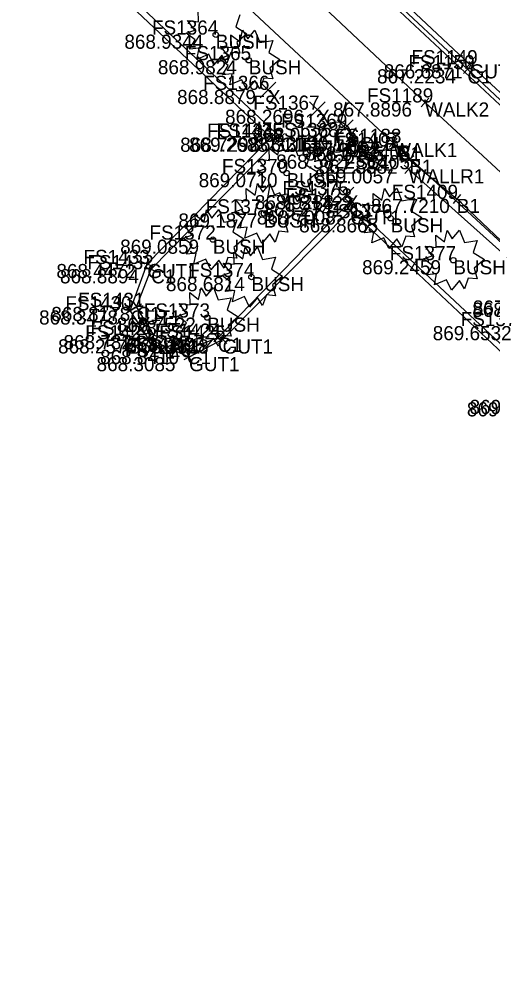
# Model space of a CAD drawing. Extents: x 1469677 to 1493262, y 375219 to 389293.
# Drawn here: x 1479671.3 to 1479711.5, y 379739.8 to 379821.9 of the extents above; entities that cross this region are included whole.
import ezdxf

# ---------------------------------------------------------------- set-up
doc = ezdxf.new("R2010")
doc.units = 0
for name, color, linetype in [('DR_X_Cells', 7, 'Continuous'), ('DV_X_Lot_Line', 7, 'Continuous'), ('DV_X_Text', 7, 'Continuous'), ('GK_Visualization', 7, 'Continuous'), ('PNTDESC', 7, 'Continuous'), ('PNTELEV', 7, 'Continuous'), ('RD_P_Text', 7, 'Continuous'), ('RW_P_Const_Limits', 7, 'Continuous'), ('RW_P_Esmt_SW', 7, 'Continuous'), ('RW_P_Esmt_U', 7, 'Continuous'), ('SV_X_Mon_Cells_Found', 7, 'Continuous'), ('text', 7, 'Continuous')]:
    doc.layers.add(name, color=color, linetype=linetype)

msp = doc.modelspace()

# ---------------------------------------------------------------- linework, layer by layer
at = {"layer": 'DR_X_Cells'}
msp.add_lwpolyline([(1479756.217, 379756.165), (1479757.574, 379758.774), (1479757.809, 379760.44), (1479756.184, 379761.773), (1479753.461, 379764.221), (1479749.272, 379767.89), (1479743.159, 379773.17), (1479734.585, 379781.475), (1479724.018, 379791.188), (1479717.004, 379797.909), (1479704.341, 379809.227)], dxfattribs=at)
at = {"layer": 'DV_X_Lot_Line'}
for points in [[(1479760.141, 379765.373), (1479756.862, 379768.221), (1479747.096, 379776.511), (1479736.047, 379786.698), (1479722.324, 379799.575), (1479705.728, 379814.895), (1479685.769, 379833.709)], [(1479782.769, 379741.06), (1479767.055, 379754.294), (1479759.061, 379761.026), (1479757.309, 379762.481), (1479754.256, 379765.105), (1479744.261, 379773.561), (1479732.859, 379783.688), (1479719.35, 379796.385), (1479703.027, 379811.462), (1479682.443, 379830.686)]]:
    msp.add_lwpolyline(points, dxfattribs=at)
at = {"layer": 'PNTDESC'}
msp.add_lwpolyline([(1479699.003, 379814.915), (1479697.428, 379808.93), (1479699.791, 379808.93)], dxfattribs=at)
msp.add_circle((1479698.216, 379811.962), 1.3, dxfattribs=at)
at = {"layer": 'PNTELEV'}
for p, q in [((1479708.966, 379818.05), (1479709.696, 379817.367)), ((1479709.672, 379818.074), (1479708.99, 379817.343)), ((1479709.148, 379818.473), (1479709.876, 379817.788)), ((1479709.855, 379818.495), (1479709.169, 379817.766)), ((1479709.512, 379818.131), (1479709.512, 379818.131)), ((1479709.331, 379817.708), (1479709.331, 379817.708)), ((1479706.095, 379814.555), (1479705.361, 379815.234)), ((1479705.389, 379814.527), (1479706.067, 379815.262)), ((1479705.728, 379814.895), (1479705.728, 379814.895)), ((1479692.295, 379812.257), (1479693.009, 379811.557)), ((1479692.302, 379811.549), (1479693.002, 379812.264)), ((1479693.105, 379812.262), (1479693.819, 379811.561)), ((1479693.112, 379811.555), (1479693.812, 379812.268)), ((1479692.652, 379811.907), (1479692.652, 379811.907)), ((1479693.462, 379811.911), (1479693.462, 379811.911)), ((1479703.394, 379811.123), (1479702.66, 379811.801)), ((1479702.688, 379811.095), (1479703.366, 379811.829)), ((1479702.937, 379811.032), (1479703.905, 379811.284)), ((1479703.027, 379811.462), (1479703.027, 379811.462)), ((1479703.295, 379811.642), (1479703.547, 379810.674)), ((1479700.307, 379810.348), (1479701.275, 379810.6)), ((1479700.665, 379810.958), (1479700.917, 379809.99)), ((1479700.791, 379810.474), (1479700.791, 379810.474)), ((1479703.421, 379811.158), (1479703.421, 379811.158)), ((1479704.773, 379810.378), (1479704.023, 379809.718)), ((1479704.068, 379810.423), (1479704.728, 379809.673)), ((1479704.714, 379808.894), (1479703.968, 379809.56)), ((1479704.008, 379808.854), (1479704.674, 379809.6)), ((1479704.398, 379810.048), (1479704.398, 379810.048)), ((1479704.341, 379809.227), (1479704.341, 379809.227)), ((1479708.748, 379807.099), (1479708.11, 379806.328)), ((1479699.663, 379806.06), (1479698.933, 379806.743)), ((1479698.957, 379806.036), (1479699.639, 379806.767)), ((1479699.298, 379806.402), (1479699.298, 379806.402)), ((1479708.044, 379807.032), (1479708.814, 379806.395)), ((1479708.429, 379806.714), (1479708.429, 379806.714)), ((1479699.764, 379805.4), (1479699.036, 379806.085)), ((1479699.057, 379805.378), (1479699.743, 379806.107)), ((1479699.4, 379805.742), (1479699.4, 379805.742)), ((1479681.699, 379801.361), (1479682.639, 379801.018)), ((1479681.997, 379800.72), (1479682.341, 379801.659)), ((1479682.026, 379800.925), (1479682.96, 379800.566)), ((1479682.169, 379801.19), (1479682.169, 379801.19)), ((1479682.313, 379800.279), (1479682.673, 379801.212)), ((1479682.493, 379800.746), (1479682.493, 379800.746)), ((1479680.308, 379796.986), (1479681.152, 379797.523)), ((1479680.998, 379796.832), (1479680.462, 379797.676)), ((1479680.73, 379797.254), (1479680.73, 379797.254)), ((1479680.837, 379797.287), (1479681.689, 379797.811)), ((1479681.525, 379797.123), (1479681.001, 379797.975)), ((1479681.263, 379797.549), (1479681.263, 379797.549)), ((1479682.527, 379794.701), (1479682.939, 379795.613)), ((1479682.749, 379794.599), (1479681.833, 379795.002)), ((1479682.09, 379794.343), (1479682.492, 379795.258)), ((1479683.189, 379794.952), (1479682.277, 379795.363)), ((1479682.291, 379794.8), (1479682.291, 379794.8)), ((1479682.733, 379795.157), (1479682.733, 379795.157)), ((1479688.519, 379794.585), (1479687.801, 379795.282)), ((1479688.508, 379795.292), (1479687.812, 379794.575)), ((1479688.16, 379794.934), (1479688.16, 379794.934)), ((1479688.916, 379794.434), (1479688.206, 379795.137)), ((1479688.913, 379795.141), (1479688.209, 379794.43)), ((1479688.561, 379794.786), (1479688.561, 379794.786)), ((1479685.991, 379794.08), (1479685.061, 379793.714)), ((1479685.709, 379793.432), (1479685.343, 379794.363)), ((1479686.16, 379793.526), (1479685.274, 379793.061)), ((1479685.949, 379792.851), (1479685.485, 379793.736)), ((1479685.526, 379793.897), (1479685.526, 379793.897)), ((1479685.717, 379793.294), (1479685.717, 379793.294))]:
    msp.add_line(p, q, dxfattribs=at)
at = {"layer": 'RD_P_Text'}
for points in [[(1479752.341, 379756.82), (1479734.895, 379773.493), (1479717.229, 379789.662), (1479699.298, 379806.402), (1479688.16, 379794.934), (1479685.526, 379793.897), (1479682.733, 379795.157), (1479681.263, 379797.549), (1479682.493, 379800.746), (1479693.462, 379811.911), (1479675.554, 379828.75), (1479655.832, 379847.057), (1479640.191, 379861.809), (1479628.558, 379849), (1479624.614, 379847.664), (1479622.46, 379848.585), (1479618.996, 379850.857), (1479611.825, 379854.437), (1479601.319, 379856.892), (1479590.521, 379858.039)], [(1479751.933, 379756.629), (1479734.447, 379772.976), (1479716.701, 379789.463), (1479699.4, 379805.742), (1479688.561, 379794.786), (1479685.717, 379793.294), (1479682.291, 379794.8), (1479680.73, 379797.254), (1479682.169, 379801.19), (1479692.652, 379811.907), (1479675.183, 379828.391), (1479655.51, 379846.682), (1479640.151, 379860.926), (1479629.134, 379848.869), (1479624.571, 379847.215), (1479622.228, 379847.911), (1479618.757, 379850.398), (1479611.519, 379853.97), (1479601.347, 379856.369), (1479590.364, 379857.442)], [(1479695.135, 379830.979), (1479709.331, 379817.708), (1479723.729, 379804.193), (1479729.719, 379798.6), (1479748.963, 379780.548), (1479759.065, 379771.485), (1479760.185, 379770.473), (1479774.837, 379758.13)], [(1479695.384, 379831.416), (1479709.512, 379818.131), (1479724.003, 379804.728), (1479730.662, 379798.272), (1479750.68, 379779.69), (1479759.253, 379771.893), (1479760.555, 379770.78), (1479775.03, 379758.526)]]:
    msp.add_lwpolyline(points, dxfattribs=at)
at = {"layer": 'RW_P_Const_Limits'}
for points in [[(1479690.007, 379822.319), (1479689.668, 379821.307), (1479690.613, 379820.712), (1479689.757, 379819.977), (1479690.007, 379819.064), (1479689.253, 379819.132), (1479688.928, 379818.219), (1479688.5, 379818.91), (1479687.822, 379818.094), (1479687.393, 379818.98), (1479686.373, 379818.55), (1479686.565, 379819.492), (1479685.753, 379819.409), (1479686.227, 379820.199), (1479685.458, 379820.767), (1479686.197, 379821.03), (1479685.59, 379821.834), (1479686.522, 379821.724), (1479686.492, 379822.762)], [(1479690.693, 379820.291), (1479691.298, 379821.026), (1479691.713, 379819.973), (1479692.805, 379820.153), (1479692.466, 379819.141), (1479693.411, 379818.546), (1479692.555, 379817.811), (1479692.805, 379816.898), (1479692.051, 379816.966), (1479691.726, 379816.053), (1479691.298, 379816.744), (1479690.62, 379815.928), (1479690.191, 379816.814), (1479689.171, 379816.384), (1479689.363, 379817.326), (1479688.551, 379817.243), (1479689.025, 379818.033), (1479688.256, 379818.601), (1479688.995, 379818.864), (1479688.388, 379819.668), (1479689.32, 379819.558), (1479689.29, 379820.596), (1479690.043, 379820.028), (1479690.25, 379821.013), (1479690.693, 379820.291)], [(1479693.906, 379810.711), (1479694.511, 379811.446), (1479694.926, 379810.393), (1479696.018, 379810.573), (1479695.679, 379809.561), (1479696.624, 379808.966), (1479695.768, 379808.231), (1479696.018, 379807.318), (1479695.264, 379807.386), (1479694.939, 379806.473), (1479694.511, 379807.165), (1479693.833, 379806.348), (1479693.404, 379807.235), (1479692.384, 379806.805), (1479692.576, 379807.746), (1479691.764, 379807.663), (1479692.238, 379808.453), (1479691.469, 379809.021), (1479692.208, 379809.285), (1479691.601, 379810.088), (1479692.533, 379809.978), (1479692.503, 379811.016), (1479693.256, 379810.448), (1479693.463, 379811.433), (1479693.906, 379810.711)], [(1479691.972, 379807.288), (1479692.577, 379808.023), (1479692.992, 379806.969), (1479694.084, 379807.149), (1479693.745, 379806.138), (1479694.69, 379805.543), (1479693.834, 379804.808), (1479694.084, 379803.894), (1479693.33, 379803.963), (1479693.005, 379803.049), (1479692.577, 379803.741), (1479691.899, 379802.924), (1479691.47, 379803.811), (1479690.45, 379803.381), (1479690.642, 379804.323), (1479689.83, 379804.239), (1479690.304, 379805.029), (1479689.535, 379805.598), (1479690.274, 379805.861), (1479689.667, 379806.664), (1479690.599, 379806.554), (1479690.569, 379807.593), (1479691.322, 379807.024), (1479691.529, 379808.009), (1479691.972, 379807.288)], [(1479702.73, 379806.878), (1479703.335, 379807.613), (1479703.75, 379806.559), (1479704.842, 379806.739), (1479704.503, 379805.728), (1479705.448, 379805.133), (1479704.592, 379804.398), (1479704.842, 379803.484), (1479704.088, 379803.553), (1479703.763, 379802.639), (1479703.335, 379803.331), (1479702.657, 379802.514), (1479702.228, 379803.401), (1479701.208, 379802.971), (1479701.4, 379803.913), (1479700.588, 379803.829), (1479701.062, 379804.619), (1479700.293, 379805.188), (1479701.032, 379805.451), (1479700.425, 379806.254), (1479701.357, 379806.144), (1479701.327, 379807.183), (1479702.08, 379806.614), (1479702.287, 379807.599), (1479702.73, 379806.878)], [(1479687.646, 379805.067), (1479688.251, 379805.802), (1479688.666, 379804.749), (1479689.758, 379804.929), (1479689.419, 379803.917), (1479690.364, 379803.322), (1479689.508, 379802.587), (1479689.758, 379801.674), (1479689.004, 379801.742), (1479688.679, 379800.829), (1479688.251, 379801.521), (1479687.573, 379800.704), (1479687.144, 379801.591), (1479686.124, 379801.161), (1479686.316, 379802.102), (1479685.504, 379802.019), (1479685.978, 379802.809), (1479685.209, 379803.377), (1479685.948, 379803.641), (1479685.341, 379804.444), (1479686.273, 379804.334), (1479686.243, 379805.372), (1479686.996, 379804.804), (1479687.203, 379805.789), (1479687.646, 379805.067)], [(1479708.046, 379803.323), (1479708.651, 379804.058), (1479709.066, 379803.004), (1479710.158, 379803.184), (1479709.819, 379802.173), (1479710.764, 379801.578), (1479709.908, 379800.843), (1479710.158, 379799.929), (1479709.404, 379799.998), (1479709.079, 379799.084), (1479708.651, 379799.776), (1479707.973, 379798.959), (1479707.544, 379799.846), (1479706.524, 379799.416), (1479706.716, 379800.358), (1479705.904, 379800.274), (1479706.378, 379801.064), (1479705.609, 379801.633), (1479706.348, 379801.896), (1479705.741, 379802.699), (1479706.673, 379802.589), (1479706.643, 379803.628), (1479707.396, 379803.059), (1479707.603, 379804.044), (1479708.046, 379803.323)], [(1479690.923, 379801.895), (1479691.528, 379802.63), (1479691.943, 379801.576), (1479693.035, 379801.756), (1479692.696, 379800.745), (1479693.641, 379800.15), (1479692.785, 379799.415), (1479693.035, 379798.501), (1479692.281, 379798.57), (1479691.956, 379797.656), (1479691.528, 379798.348), (1479690.85, 379797.531), (1479690.421, 379798.418), (1479689.401, 379797.988), (1479689.593, 379798.93), (1479688.781, 379798.846), (1479689.255, 379799.636), (1479688.486, 379800.205), (1479689.225, 379800.468), (1479688.618, 379801.271), (1479689.55, 379801.161), (1479689.52, 379802.2), (1479690.273, 379801.631), (1479690.48, 379802.616), (1479690.923, 379801.895)], [(1479687.172, 379798.455), (1479687.777, 379799.19), (1479688.192, 379798.136), (1479689.284, 379798.316), (1479688.945, 379797.305), (1479689.89, 379796.71), (1479689.034, 379795.975), (1479689.284, 379795.061), (1479688.53, 379795.13), (1479688.205, 379794.216), (1479687.777, 379794.908), (1479687.099, 379794.091), (1479686.67, 379794.978), (1479685.65, 379794.548), (1479685.842, 379795.49), (1479685.03, 379795.406), (1479685.504, 379796.196), (1479684.735, 379796.765), (1479685.474, 379797.028), (1479684.867, 379797.831), (1479685.799, 379797.721), (1479685.769, 379798.76), (1479686.522, 379798.191), (1479686.729, 379799.176), (1479687.172, 379798.455)]]:
    msp.add_lwpolyline(points, dxfattribs=at)
for centre in [(1479687.979, 379820.647), (1479690.777, 379818.481), (1479693.99, 379808.902), (1479692.056, 379805.478), (1479702.814, 379805.068), (1479687.73, 379803.258), (1479708.13, 379801.513), (1479691.007, 379800.085), (1479687.256, 379796.645)]:
    msp.add_circle(centre, 0.23, dxfattribs=at)
at = {"layer": 'RW_P_Esmt_U'}
for p, q in [((1479691.739, 379815.29), (1479693.073, 379816.625)), ((1479691.739, 379816.625), (1479693.073, 379815.29)), ((1479695.916, 379813.612), (1479697.25, 379814.947)), ((1479695.916, 379814.947), (1479697.25, 379813.612)), ((1479698.288, 379812.078), (1479699.622, 379813.413)), ((1479698.288, 379813.413), (1479699.622, 379812.078)), ((1479698.353, 379806.36), (1479699.687, 379807.695)), ((1479698.353, 379807.695), (1479699.687, 379806.36))]:
    msp.add_line(p, q, dxfattribs=at)
at = {"layer": 'SV_X_Mon_Cells_Found'}
msp.add_lwpolyline([(1477164.629, 382297.849), (1479615.888, 379904.59), (1480413.414, 379159.216)], dxfattribs=at)
at = {"layer": 'text'}
msp.add_lwpolyline([(1479700.791, 379810.474), (1479703.421, 379811.158), (1479704.398, 379810.048), (1479708.429, 379806.714), (1479717.526, 379798.095), (1479729.107, 379786.809), (1479738.375, 379778.754), (1479747.99, 379770.392), (1479758.225, 379761.837), (1479757.039, 379755.523)], dxfattribs=at)

# ---------------------------------------------------------------- texts
at = {"layer": 'DV_X_Text'}
for s, p in [('868.9344', (1479680.223, 379819.447)), ('868.9824', (1479683.068, 379817.281)), ('866.6871', (1479702.225, 379816.931)), ('867.2234', (1479701.659, 379816.508)), ('868.8879', (1479684.696, 379814.757)), ('867.8896', (1479697.933, 379813.695)), ('868.2696', (1479688.769, 379813.079)), ('868.0922', (1479691.132, 379811.545)), ('868.7292', (1479684.961, 379810.707)), ('869.2688', (1479685.714, 379810.711)), ('868.3130', (1479690.828, 379810.762)), ('867.9998', (1479695.261, 379810.262)), ('868.5822', (1479693.1, 379809.274)), ('868.0465', (1479695.56, 379809.958)), ('867.8882', (1479696.707, 379808.848)), ('869.0710', (1479686.527, 379807.701)), ('869.0057', (1479696.376, 379808.027)), ('868.9288', (1479691.291, 379805.827)), ('869.2741', (1479692.04, 379805.202)), ('867.7210', (1479701.136, 379805.514)), ('869.1877', (1479684.811, 379804.278)), ('868.7008', (1479691.463, 379804.542)), ('868.8665', (1479695.058, 379803.868)), ('869.0859', (1479679.87, 379802.057)), ('869.2459', (1479700.393, 379800.313)), ('868.4472', (1479674.459, 379799.99)), ('868.8894', (1479674.764, 379799.546)), ('868.6814', (1479683.752, 379798.885)), ('867.4568', (1479709.788, 379796.895)), ('868.3478', (1479672.992, 379796.054)), ('868.8178', (1479674.026, 379796.349)), ('868.8617', (1479709.739, 379796.709)), ('868.7522', (1479679.585, 379795.445)), ('869.6532', (1479706.383, 379794.722)), ('868.2578', (1479674.6, 379793.6)), ('868.7824', (1479675.061, 379793.957)), ('868.9495', (1479680.394, 379793.734)), ('868.3608', (1479680.681, 379793.586)), ('868.3085', (1479677.866, 379792.094)), ('868.8410', (1479678.166, 379792.697)), ('869.0441', (1479709.282, 379788.263)), ('869.6223', (1479709.51, 379788.462))]:
    msp.add_text(s, height=1.2, dxfattribs=at).set_placement(p)
at = {"layer": 'GK_Visualization'}
for s, p in [('BUSH', (1479687.98, 379819.447)), ('BUSH', (1479690.778, 379817.281)), ('GUT1', (1479709.512, 379816.931)), ('C1', (1479709.331, 379816.508)), ('X', (1479692.406, 379814.757)), ('WALK2', (1479705.728, 379813.695)), ('X', (1479696.583, 379813.079)), ('X', (1479698.955, 379811.545)), ('GUT1', (1479692.652, 379810.707)), ('C1', (1479693.462, 379810.711)), ('LPOLE', (1479698.216, 379810.762)), ('WALK1', (1479703.027, 379810.262)), ('B1', (1479700.791, 379809.274)), ('B1', (1479703.421, 379809.958)), ('B1', (1479704.398, 379808.848)), ('BUSH', (1479693.991, 379807.701)), ('WALLR1', (1479704.341, 379808.027)), ('X', (1479699.02, 379805.827)), ('C1', (1479699.298, 379805.202)), ('B1', (1479708.429, 379805.514)), ('BUSH', (1479692.057, 379804.278)), ('GUT1', (1479699.4, 379804.542)), ('BUSH', (1479702.815, 379803.868)), ('BUSH', (1479687.731, 379802.057)), ('BUSH', (1479708.131, 379800.313)), ('GUT1', (1479682.169, 379799.99)), ('C1', (1479682.493, 379799.546)), ('BUSH', (1479691.008, 379798.885)), ('GUT1', (1479680.73, 379796.054)), ('C1', (1479681.263, 379796.349)), ('BUSH', (1479687.257, 379795.445)), ('GUT1', (1479682.291, 379793.6)), ('C1', (1479682.733, 379793.957)), ('C1', (1479688.16, 379793.734)), ('GUT1', (1479688.561, 379793.586)), ('C1', (1479685.526, 379792.697)), ('GUT1', (1479685.717, 379792.094))]:
    msp.add_text(s, height=1.2, dxfattribs=at).set_placement(p)
at = {"layer": 'RW_P_Esmt_SW'}
for s, p in [('FS1364', (1479682.567, 379820.647)), ('FS1365', (1479685.355, 379818.481)), ('FS1150', (1479704.315, 379817.708)), ('FS1149', (1479704.581, 379818.131)), ('FS1366', (1479686.908, 379815.957)), ('FS1367', (1479691.16, 379814.279)), ('FS1189', (1479700.807, 379814.895)), ('FS1369', (1479693.523, 379812.745)), ('FS1434', (1479687.248, 379811.907)), ('FS1435', (1479688.049, 379811.911)), ('FS1368', (1479692.784, 379811.962)), ('FS1407', (1479697.913, 379811.158)), ('FS1188', (1479698.106, 379811.462)), ('FS1406', (1479695.208, 379810.474)), ('FS1408', (1479698.881, 379810.048)), ('FS1405', (1479698.833, 379809.227)), ('FS1370', (1479688.502, 379808.901)), ('FS1375', (1479693.635, 379807.027)), ('FS1409', (1479702.912, 379806.714)), ('FS1423', (1479693.923, 379806.402)), ('FS1371', (1479687.123, 379805.478)), ('FS1422', (1479694.034, 379805.742)), ('FS1376', (1479697.355, 379805.068)), ('FS1372', (1479682.356, 379803.257)), ('FS1433', (1479676.756, 379801.19)), ('FS1377', (1479702.746, 379801.513)), ('FS1432', (1479677.089, 379800.746)), ('FS1374', (1479685.633, 379800.085)), ('FS1430', (1479675.213, 379797.254)), ('FS1431', (1479676.301, 379797.549)), ('FS1373', (1479681.872, 379796.645)), ('FS1378', (1479708.755, 379795.922)), ('FS1429', (1479676.906, 379794.8)), ('FS1428', (1479677.348, 379795.157)), ('FS1424', (1479682.794, 379794.934)), ('FS1425', (1479683.186, 379794.786)), ('FS1427', (1479680.151, 379793.897)), ('FS1426', (1479680.266, 379793.294))]:
    msp.add_text(s, height=1.2, dxfattribs=at).set_placement(p)

doc.saveas('drawing.dxf')
